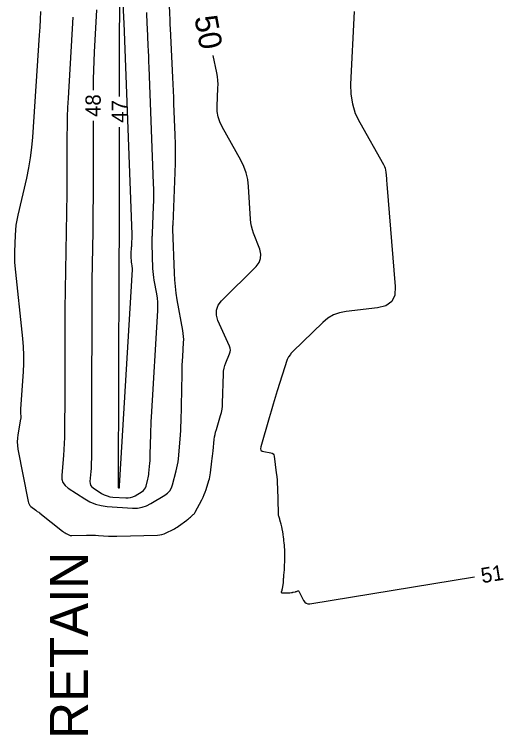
# Model space of a CAD drawing. Extents: x 2384780 to 2405861, y 547869 to 573706.
# Drawn here: x 2396766 to 2396830.2, y 552776.4 to 552870.9 of the extents above; entities that cross this region are included whole.
import ezdxf

# ---------------------------------------------------------------- set-up
doc = ezdxf.new("R2010")
doc.units = 0
for name, color, linetype in [('Old_Level_5', 7, 'Continuous'), ('Old_Level_60', 7, 'Continuous'), ('Old_Level_61', 7, 'Continuous')]:
    doc.layers.add(name, color=color, linetype=linetype)

msp = doc.modelspace()

# ---------------------------------------------------------------- linework, layer by layer
at = {"layer": 'Old_Level_60'}
for points in [[(2396779.644, 552808.7695), (2396779.67, 552808.75275), (2396779.678, 552808.748), (2396779.6865, 552808.74475), (2396779.69525, 552808.74225), (2396779.7045, 552808.741), (2396779.74425, 552808.7385), (2396779.75175, 552808.7385), (2396779.759, 552808.73975), (2396779.76625, 552808.742), (2396779.77275, 552808.7455), (2396779.7945, 552808.7585), (2396779.79875, 552808.76175), (2396779.802, 552808.7655), (2396779.80475, 552808.76975), (2396779.8065, 552808.77475), (2396779.81225, 552808.79625), (2396779.81325, 552808.801), (2396779.81425, 552808.8055), (2396779.815, 552808.81025), (2396779.8155, 552808.815), (2396779.81825, 552808.846), (2396779.81875, 552808.8525), (2396779.81925, 552808.859), (2396779.8195, 552808.86575), (2396779.81975, 552808.87225), (2396779.821, 552808.93425), (2396779.82125, 552808.9475), (2396779.82175, 552808.96075), (2396779.82225, 552808.974), (2396779.823, 552808.98725), (2396781.496, 552837.3685), (2396781.49925, 552837.48175), (2396781.49575, 552837.59475), (2396781.48575, 552837.70725), (2396781.46875, 552837.81925), (2396781.4025, 552838.18475), (2396781.38975, 552838.26325), (2396781.37975, 552838.342), (2396781.37275, 552838.42125), (2396781.3685, 552838.5005), (2396781.35075, 552839.00325), (2396781.348, 552839.111), (2396781.34775, 552839.21875), (2396781.34975, 552839.32625), (2396781.354, 552839.434), (2396781.3985, 552840.302), (2396781.40675, 552840.4695), (2396781.4145, 552840.63675), (2396781.422, 552840.80425), (2396781.429, 552840.97175), (2396781.45075, 552841.51875), (2396781.45425, 552841.636), (2396781.45575, 552841.753), (2396781.4545, 552841.87025), (2396781.45125, 552841.9875), (2396780.40575, 552869.73875), (2396780.40325, 552869.7995), (2396780.40075, 552869.8605), (2396780.398, 552869.92125), (2396780.39525, 552869.98225), (2396780.3855, 552870.181), (2396780.3835, 552870.2235), (2396780.38175, 552870.26625), (2396780.37975, 552870.30875), (2396780.37825, 552870.3515), (2396780.03125, 552879.6285)], [(2396779.80125, 552879.69675), (2396779.822, 552870.7255), (2396779.82125, 552870.60775), (2396779.819, 552870.49025), (2396779.81475, 552870.3725), (2396779.80875, 552870.255)], [(2396773.05925, 552808.7025), (2396775.2465, 552807.28525), (2396775.92975, 552806.9), (2396776.64425, 552806.6095), (2396777.3905, 552806.4135), (2396778.16825, 552806.31225), (2396781.51525, 552806.0845), (2396782.15375, 552806.08825), (2396782.769, 552806.18775), (2396783.3605, 552806.38325), (2396783.92875, 552806.67475), (2396785.74625, 552807.78325), (2396786.10175, 552808.04625), (2396786.38925, 552808.36), (2396786.60875, 552808.7245), (2396786.76, 552809.14), (2396787.24575, 552810.9635), (2396787.341, 552811.35575), (2396787.4195, 552811.751), (2396787.4805, 552812.1495), (2396787.5245, 552812.55075), (2396787.7525, 552815.15), (2396787.79675, 552815.70725), (2396787.8315, 552816.26525), (2396787.85725, 552816.8235), (2396787.87375, 552817.38225), (2396788.00725, 552823.707), (2396788.022, 552824.2735), (2396788.042, 552824.84), (2396788.06725, 552825.40625), (2396788.098, 552825.97225), (2396788.20675, 552827.821), (2396788.2185, 552828.2165), (2396788.2065, 552828.6105), (2396788.171, 552829.003), (2396788.112, 552829.39425), (2396787.38275, 552833.41375), (2396787.24225, 552834.27675), (2396787.133, 552835.143), (2396787.055, 552836.01275), (2396787.0085, 552836.886), (2396786.80375, 552842.68525), (2396786.80225, 552842.746), (2396786.802, 552842.8065), (2396786.80325, 552842.86725), (2396786.8055, 552842.92775), (2396786.81575, 552843.1255), (2396786.81775, 552843.168), (2396786.81975, 552843.2105), (2396786.82175, 552843.25275), (2396786.8235, 552843.29525), (2396787.09625, 552850.11425), (2396787.1335, 552851.35125), (2396787.147, 552852.58825), (2396787.1365, 552853.82525), (2396787.10175, 552855.06225), (2396786.9495, 552859.10325), (2396786.91575, 552859.96925), (2396786.87975, 552860.835), (2396786.84125, 552861.70075), (2396786.8005, 552862.56625), (2396786.4875, 552869.02475), (2396786.4665, 552869.46925), (2396786.44675, 552869.9135), (2396786.42825, 552870.358), (2396786.411, 552870.8025), (2396786.35675, 552872.2545)], [(2396776.80725, 552871.44325), (2396776.485, 552865.9195), (2396776.4245, 552864.7355), (2396776.381, 552863.55125), (2396776.35475, 552862.36625), (2396776.3455, 552861.181), (2396776.34525, 552860.9055)], [(2396810.55375, 552871.235), (2396810.097, 552861.7215), (2396810.1235, 552860.38975), (2396810.33325, 552859.1015), (2396810.726, 552857.85675), (2396811.302, 552856.65575)], [(2396773.6805, 552870.4865), (2396773.0615, 552859.876), (2396772.99825, 552858.6365), (2396772.95275, 552857.3965), (2396772.925, 552856.156), (2396772.9155, 552854.915), (2396772.913, 552850.86025), (2396772.911, 552849.9915), (2396772.90575, 552849.1225), (2396772.89725, 552848.25375), (2396772.88575, 552847.385), (2396772.6565, 552832.20425), (2396772.65575, 552832.146), (2396772.65525, 552832.08775), (2396772.65475, 552832.0295), (2396772.6545, 552831.97125), (2396772.654, 552831.78075), (2396772.65375, 552831.74), (2396772.65375, 552831.69925), (2396772.6535, 552831.6585), (2396772.6535, 552831.6175), (2396772.63625, 552825.89325), (2396772.6325, 552824.66675), (2396772.62775, 552823.44), (2396772.62275, 552822.2135), (2396772.617, 552820.98675), (2396772.593, 552816.1235), (2396772.581, 552815.33475), (2396772.553, 552814.5465), (2396772.50925, 552813.75925), (2396772.44925, 552812.9725), (2396772.22725, 552810.40425), (2396772.2435, 552809.885), (2396772.3875, 552809.42825), (2396772.6595, 552809.03425), (2396773.05925, 552808.7025)], [(2396776.3515, 552808.736), (2396777.45825, 552808.019), (2396777.80375, 552807.824), (2396778.1655, 552807.677), (2396778.543, 552807.578), (2396778.93625, 552807.52675), (2396780.62975, 552807.4115), (2396780.95275, 552807.41325), (2396781.264, 552807.46375), (2396781.56325, 552807.5625), (2396781.85075, 552807.71), (2396782.77025, 552808.27075), (2396782.95025, 552808.404), (2396783.09575, 552808.56275), (2396783.20675, 552808.74725), (2396783.28325, 552808.95725), (2396783.529, 552809.88), (2396783.57725, 552810.07825), (2396783.61675, 552810.27825), (2396783.64775, 552810.47975), (2396783.67, 552810.683), (2396783.78525, 552811.998), (2396783.80775, 552812.28), (2396783.82525, 552812.56225), (2396783.83825, 552812.8445), (2396783.84675, 552813.12725), (2396783.9025, 552815.76875), (2396783.917, 552816.3345), (2396783.937, 552816.90025), (2396783.96225, 552817.46575), (2396783.993, 552818.031), (2396784.81625, 552831.99825), (2396784.8325, 552832.55025), (2396784.81575, 552833.1005), (2396784.766, 552833.6485), (2396784.68375, 552834.19475), (2396784.36075, 552835.97575), (2396784.29825, 552836.358), (2396784.25, 552836.74175), (2396784.2155, 552837.12725), (2396784.19475, 552837.514), (2396784.081, 552840.73925), (2396784.0775, 552840.876), (2396784.07725, 552841.0125), (2396784.07975, 552841.14925), (2396784.08525, 552841.286), (2396784.108, 552841.73225), (2396784.11275, 552841.828), (2396784.11725, 552841.9235), (2396784.1215, 552842.01925), (2396784.1255, 552842.115), (2396784.267, 552845.654), (2396784.29, 552846.41225), (2396784.29825, 552847.17075), (2396784.29175, 552847.929), (2396784.2705, 552848.6875), (2396783.69625, 552863.9245), (2396783.6685, 552864.63625), (2396783.63875, 552865.34775), (2396783.60725, 552866.059), (2396783.57375, 552866.7705), (2396783.461, 552869.094), (2396783.43775, 552869.592), (2396783.4155, 552870.09), (2396783.395, 552870.588), (2396783.3755, 552871.086)], [(2396779.80875, 552870.255), (2396779.78625, 552869.87125), (2396779.78225, 552869.789), (2396779.77925, 552869.70675), (2396779.77725, 552869.6245), (2396779.77675, 552869.542), (2396779.771, 552860.07325)], [(2396776.343, 552856.9055), (2396776.33775, 552848.09125), (2396776.33425, 552846.6615), (2396776.3255, 552845.2315), (2396776.31175, 552843.80175), (2396776.29275, 552842.37225), (2396776.196, 552835.963), (2396776.19425, 552835.83175), (2396776.19275, 552835.70025), (2396776.19175, 552835.56875), (2396776.19125, 552835.43725), (2396776.19, 552835.00775), (2396776.18975, 552834.91575), (2396776.1895, 552834.82375), (2396776.18925, 552834.73175), (2396776.189, 552834.63975), (2396776.138, 552817.54225), (2396776.13575, 552816.86725), (2396776.13325, 552816.19225), (2396776.1305, 552815.517), (2396776.12725, 552814.842), (2396776.11575, 552812.4905), (2396776.10975, 552812.09125), (2396776.0955, 552811.69275), (2396776.07325, 552811.29425), (2396776.043, 552810.89625), (2396775.93075, 552809.597), (2396775.939, 552809.33425), (2396776.01175, 552809.10325), (2396776.14925, 552808.90375), (2396776.3515, 552808.736)], [(2396811.302, 552856.65575), (2396814.4175, 552851.15225), (2396814.534, 552850.91825), (2396814.6235, 552850.67575), (2396814.686, 552850.425), (2396814.7215, 552850.166), (2396814.793, 552849.30625), (2396814.80825, 552849.122), (2396814.8235, 552848.93775), (2396814.83875, 552848.7535), (2396814.85425, 552848.569), (2396815.96825, 552835.17025), (2396815.90225, 552834.04075), (2396815.493, 552833.19375), (2396814.74075, 552832.62875), (2396813.64525, 552832.34625), (2396809.50575, 552831.88475), (2396808.64975, 552831.72025), (2396807.8555, 552831.425), (2396807.12325, 552830.99875), (2396806.453, 552830.44175), (2396802.5505, 552826.642), (2396802.4595, 552826.55), (2396802.37275, 552826.4545), (2396802.29, 552826.3555), (2396802.211, 552826.25325), (2396801.9595, 552825.91325), (2396801.909, 552825.83875), (2396801.865, 552825.76075), (2396801.8275, 552825.6795), (2396801.79675, 552825.59475), (2396800.4855, 552821.476), (2396800.2075, 552820.5925), (2396799.93625, 552819.707), (2396799.67125, 552818.8195), (2396799.41275, 552817.93025), (2396798.3205, 552814.12225), (2396798.28725, 552813.879), (2396798.34325, 552813.6925), (2396798.48875, 552813.563), (2396798.72325, 552813.4905), (2396799.6355, 552813.3465), (2396799.80975, 552813.295), (2396799.9415, 552813.202), (2396800.03075, 552813.06775), (2396800.0775, 552812.89225), (2396800.36275, 552810.69375), (2396800.41775, 552810.22225), (2396800.46, 552809.7495), (2396800.49, 552809.276), (2396800.5075, 552808.80175), (2396800.58775, 552805.41), (2396800.59275, 552805.32625), (2396800.60375, 552805.2435), (2396800.621, 552805.162), (2396800.64425, 552805.08125), (2396800.73025, 552804.81975), (2396800.74825, 552804.76375), (2396800.76575, 552804.7075), (2396800.78275, 552804.651), (2396800.799, 552804.59425), (2396800.8905, 552804.26775), (2396800.90975, 552804.19775), (2396800.92825, 552804.1275), (2396800.946, 552804.057), (2396800.96275, 552803.98625), (2396801.043, 552803.64375), (2396801.0595, 552803.57025), (2396801.0755, 552803.4965), (2396801.0905, 552803.4225), (2396801.10475, 552803.3485), (2396801.17525, 552802.971), (2396801.18975, 552802.89), (2396801.2035, 552802.80875), (2396801.21625, 552802.7275), (2396801.228, 552802.646), (2396801.28525, 552802.235), (2396801.297, 552802.147), (2396801.30775, 552802.05875), (2396801.31775, 552801.9705), (2396801.32675, 552801.882), (2396801.37025, 552801.4305), (2396801.379, 552801.3335), (2396801.3865, 552801.23675), (2396801.39325, 552801.13975), (2396801.399, 552801.04275), (2396801.42475, 552800.54675), (2396801.42975, 552800.4405), (2396801.4335, 552800.334), (2396801.43625, 552800.22775), (2396801.4375, 552800.12125), (2396801.4415, 552799.576), (2396801.44175, 552799.459), (2396801.4405, 552799.34225), (2396801.438, 552799.2255), (2396801.434, 552799.1085), (2396801.4105, 552798.509), (2396801.40475, 552798.3805), (2396801.39775, 552798.252), (2396801.389, 552798.12375), (2396801.37925, 552797.9955)], [(2396779.76875, 552856.07325), (2396779.76025, 552841.949), (2396779.7595, 552841.64475), (2396779.75775, 552841.3405), (2396779.75475, 552841.03625), (2396779.75075, 552840.73225), (2396779.7355, 552839.722), (2396779.73275, 552839.51725), (2396779.7305, 552839.31275), (2396779.729, 552839.108), (2396779.728, 552838.9035), (2396779.726, 552838.235), (2396779.72575, 552838.09175), (2396779.72525, 552837.9485), (2396779.72475, 552837.80525), (2396779.7245, 552837.66175), (2396779.639, 552808.97575), (2396779.639, 552808.96), (2396779.63875, 552808.94425), (2396779.63875, 552808.9285), (2396779.63875, 552808.9125), (2396779.6385, 552808.8575), (2396779.63825, 552808.848), (2396779.638, 552808.83875), (2396779.6375, 552808.8295), (2396779.63675, 552808.82), (2396779.634, 552808.7895), (2396779.63425, 552808.7835), (2396779.636, 552808.778), (2396779.63925, 552808.7735), (2396779.644, 552808.7695)], [(2396801.37925, 552797.9955), (2396801.32175, 552797.3045), (2396801.3115, 552797.1755), (2396801.30175, 552797.0465), (2396801.293, 552796.91725), (2396801.28475, 552796.78825), (2396801.25925, 552796.366), (2396801.2525, 552796.27575), (2396801.24325, 552796.18575), (2396801.23125, 552796.09625), (2396801.2165, 552796.00675), (2396801.1295, 552795.517), (2396801.11775, 552795.4555), (2396801.1045, 552795.3945), (2396801.08975, 552795.33375), (2396801.07375, 552795.27325), (2396801.01825, 552795.07675), (2396801.0135, 552795.0395), (2396801.0225, 552795.012), (2396801.04525, 552794.9945), (2396801.082, 552794.98675), (2396801.27075, 552794.97425), (2396801.31125, 552794.972), (2396801.35175, 552794.9705), (2396801.39225, 552794.96975), (2396801.433, 552794.96975), (2396801.80425, 552794.97225), (2396801.8825, 552794.974), (2396801.96075, 552794.97725), (2396802.03875, 552794.98275), (2396802.11675, 552794.99), (2396802.371, 552795.01675), (2396802.4255, 552795.0235), (2396802.4795, 552795.03175), (2396802.53325, 552795.0415), (2396802.58675, 552795.053), (2396802.816, 552795.10575), (2396802.865, 552795.118), (2396802.91325, 552795.132), (2396802.96125, 552795.1475), (2396803.0085, 552795.16475), (2396803.19, 552795.2345), (2396803.2265, 552795.243), (2396803.258, 552795.2385), (2396803.2845, 552795.22075), (2396803.306, 552795.19025), (2396803.93275, 552793.96925), (2396804.0865, 552793.74625), (2396804.27925, 552793.6005), (2396804.511, 552793.53225), (2396804.78175, 552793.541), (2396826.34175, 552797.07025)]]:
    msp.add_lwpolyline(points, dxfattribs=at)
at = {"layer": 'Old_Level_61'}
for points in [[(2396769.466, 552871.2205), (2396769.40775, 552870.195), (2396769.3455, 552869.16975), (2396769.279, 552868.14475), (2396768.384, 552854.7285), (2396768.2665, 552853.38075), (2396768.095, 552852.04125), (2396767.869, 552850.70975), (2396767.58875, 552849.38625), (2396766.45625, 552844.52475), (2396766.32125, 552843.87475), (2396766.2185, 552843.22075), (2396766.1475, 552842.56225), (2396766.10825, 552841.89975), (2396766.033, 552839.728), (2396766.025, 552839.263), (2396766.03275, 552838.7985), (2396766.0565, 552838.3345), (2396766.09625, 552837.87125), (2396767.0765, 552828.347), (2396767.16625, 552827.25075), (2396767.21, 552826.15375), (2396767.20775, 552825.0555), (2396767.15925, 552823.95675), (2396766.84375, 552819.09325), (2396766.837, 552818.96), (2396766.834, 552818.8265), (2396766.835, 552818.693), (2396766.8395, 552818.5595), (2396766.86125, 552818.12325), (2396766.86325, 552818.03), (2396766.86, 552817.937), (2396766.85125, 552817.8445), (2396766.8375, 552817.75225)], [(2396793.19375, 552833.279), (2396797.70275, 552837.7795), (2396798.0985, 552838.2855), (2396798.311, 552838.83075), (2396798.34, 552839.415), (2396798.18575, 552840.0385), (2396797.38275, 552842.1395), (2396797.22875, 552842.5935), (2396797.11075, 552843.05525), (2396797.029, 552843.52475), (2396796.98325, 552844.002), (2396796.7365, 552848.2885), (2396796.63375, 552849.19225), (2396796.43075, 552850.0665), (2396796.1275, 552850.91125), (2396795.7245, 552851.72675), (2396793.24825, 552856.101), (2396792.93925, 552856.7455), (2396792.72825, 552857.4135), (2396792.61575, 552858.10475), (2396792.6015, 552858.8195), (2396792.7155, 552861.1925), (2396792.72425, 552861.69975), (2396792.7015, 552862.20475), (2396792.64775, 552862.70725), (2396792.56225, 552863.2075), (2396792.10425, 552865.4715)], [(2396766.8375, 552817.75225), (2396766.47475, 552815.715), (2396766.412, 552815.23925), (2396766.39325, 552814.76375), (2396766.4185, 552814.2885), (2396766.488, 552813.8135), (2396767.80825, 552806.95325), (2396767.8605, 552806.76575), (2396767.94225, 552806.59575), (2396768.05325, 552806.44325), (2396768.19325, 552806.30825), (2396768.81275, 552805.80275), (2396768.865, 552805.76175), (2396768.9185, 552805.72275), (2396768.9735, 552805.6855), (2396769.02975, 552805.65025), (2396769.21575, 552805.53825), (2396769.25525, 552805.5135), (2396769.29375, 552805.48775), (2396769.3315, 552805.4605), (2396769.36825, 552805.432), (2396772.34475, 552803.057), (2396772.45125, 552802.97625), (2396772.5615, 552802.901), (2396772.675, 552802.8315), (2396772.7925, 552802.7675), (2396773.1815, 552802.568), (2396773.26625, 552802.53075), (2396773.3535, 552802.50475), (2396773.44325, 552802.49025), (2396773.53575, 552802.48675), (2396775.4715, 552802.53275), (2396775.86825, 552802.53775), (2396776.26475, 552802.5335), (2396776.661, 552802.52), (2396777.05725, 552802.49775), (2396778.35075, 552802.40975), (2396778.628, 552802.39425), (2396778.9055, 552802.38525), (2396779.183, 552802.383), (2396779.46075, 552802.38725), (2396784.783, 552802.53425), (2396785.08375, 552802.55875), (2396785.3765, 552802.615), (2396785.661, 552802.70325), (2396785.93775, 552802.82375), (2396786.82825, 552803.269), (2396787.0165, 552803.36825), (2396787.2, 552803.476), (2396787.37825, 552803.59175), (2396787.5515, 552803.7155), (2396788.6115, 552804.509), (2396788.7345, 552804.603), (2396788.8555, 552804.69925), (2396788.9745, 552804.79775), (2396789.09175, 552804.89875), (2396789.4715, 552805.2325), (2396789.549, 552805.307), (2396789.619, 552805.3875), (2396789.6815, 552805.474), (2396789.7365, 552805.5665), (2396790.6075, 552807.19), (2396790.77325, 552807.51775), (2396790.9225, 552807.85275), (2396791.055, 552808.19425), (2396791.171, 552808.543), (2396791.52325, 552809.693), (2396791.59275, 552809.94075), (2396791.651, 552810.19075), (2396791.69775, 552810.44325), (2396791.733, 552810.698), (2396791.912, 552812.25075), (2396791.95025, 552812.5835), (2396791.98825, 552812.91625), (2396792.026, 552813.249), (2396792.06375, 552813.58175), (2396792.23575, 552815.10325), (2396792.28, 552815.42775), (2396792.339, 552815.74925), (2396792.4125, 552816.0675), (2396792.50075, 552816.383), (2396793.068, 552818.24275), (2396793.1755, 552818.6435), (2396793.25525, 552819.04875), (2396793.307, 552819.4585), (2396793.331, 552819.87275), (2396793.42275, 552823.681), (2396793.44975, 552824.0625), (2396793.512, 552824.43625), (2396793.60975, 552824.8025), (2396793.74275, 552825.161), (2396794.23525, 552826.31975), (2396794.31375, 552826.56775), (2396794.3385, 552826.81525), (2396794.3095, 552827.0625), (2396794.22675, 552827.309), (2396792.71525, 552830.701), (2396792.50225, 552831.40725), (2396792.511, 552832.07225), (2396792.7415, 552832.69625), (2396793.19375, 552833.279)]]:
    msp.add_lwpolyline(points, dxfattribs=at)

# ---------------------------------------------------------------- texts
at = {"layer": 'Old_Level_5'}
msp.add_text('RETAIN', height=5, rotation=90, dxfattribs=at).set_placement((2396775.67275, 552775.8235))
at = {"layer": 'Old_Level_60'}
for s, rotation, p in [('48', 89.965975, (2396777.34325, 552857.401)), ('47', 89.965975, (2396780.769, 552856.63975)), ('51', 9.2962389, (2396827.35825, 552796.22325))]:
    msp.add_text(s, height=2, rotation=rotation, dxfattribs=at).set_placement(p)
at = {"layer": 'Old_Level_61'}
msp.add_text('50', height=3, rotation=280.2732917, dxfattribs=at).set_placement((2396789.612, 552870.4685))

doc.saveas('drawing.dxf')
